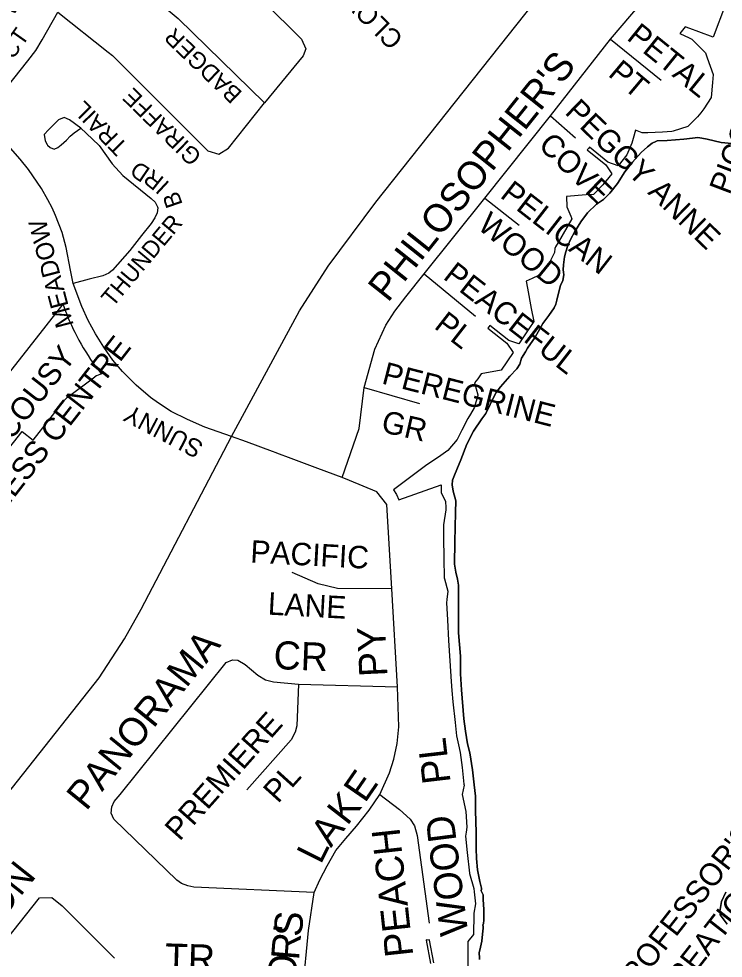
# Model space of a CAD drawing. Extents: x 586326 to 623965, y 4819854 to 4857850.
# Drawn here: x 601303 to 601930, y 4844329 to 4845165 of the extents above; entities that cross this region are included whole.
import ezdxf

# ---------------------------------------------------------------- set-up
doc = ezdxf.new("R2010")
doc.units = 0
for name, color, linetype in [('Major Rds and Hwys', 7, 'Continuous'), ('Minor Rd Lbls', 7, 'Continuous'), ('Minor Rds', 7, 'Continuous'), ('Park Outlines', 7, 'Continuous'), ('Proposed Secondary Rds', 7, 'Continuous'), ('Rec Lbls', 7, 'Continuous'), ('Secondary Rds Lbls', 7, 'Continuous')]:
    doc.layers.add(name, color=color, linetype=linetype)

msp = doc.modelspace()

# ---------------------------------------------------------------- linework, layer by layer
at = {"layer": 'Major Rds and Hwys'}
for points in [[(601492.21, 4844793.24), (601552.5, 4844904.86), (601578.12, 4844944.65), (601620.44, 4845001.67), (601918.88, 4845377.93)], [(601113.68, 4844248.65), (601374.3, 4844578.51), (601396.9, 4844612.97), (601411.71, 4844639.58), (601492.21, 4844793.24)]]:
    msp.add_lwpolyline(points, dxfattribs=at)
at = {"layer": 'Minor Rds'}
for points in [[(601438.1, 4845252.93), (601415.82, 4845224.83), (601411.25, 4845216.12), (601408.08, 4845207.3), (601407.34, 4845202.54), (601408.01, 4845198.79), (601409.43, 4845195.69), (601412.65, 4845192.22), (601444.75, 4845165.2), (601521.36, 4845090.18)], [(601438.1, 4845252.93), (601487.03, 4845213.84), (601554.42, 4845146.77), (601558.35, 4845138.24), (601555.72, 4845132.09), (601521.36, 4845090.18)], [(601829.4, 4845146.77), (601874.22, 4845199.54), (601886.62, 4845204.62), (601907.28, 4845198.58)], [(601337.44, 4845170.72), (601382.23, 4845135.37), (601386.21, 4845132.34), (601470.96, 4845047.48), (601480.75, 4845044.45), (601489.28, 4845049.75), (601521.36, 4845090.18)], [(601775.99, 4845078.42), (601829.4, 4845146.77)], [(601829.4, 4845146.77), (601874.54, 4845110.21)], [(601357.85, 4845067.44), (601348.05, 4845075.12), (601343.21, 4845076.93), (601338.08, 4845075.01), (601329.18, 4845066.15), (601325.46, 4845061.81), (601326.23, 4845056.3), (601327.94, 4845053.02)], [(601717.5, 4845005.31), (601775.99, 4845078.42)], [(601775.99, 4845078.42), (601798.34, 4845059)], [(601327.94, 4845053.02), (601328.28, 4845052.35), (601330.74, 4845050.44), (601334.24, 4845049.02), (601337.39, 4845050.51), (601340.44, 4845052.74), (601345.1, 4845057.01), (601348.38, 4845060.37), (601352.08, 4845063.41), (601357.85, 4845067.44)], [(601357.85, 4845067.44), (601362.81, 4845063.26), (601374.22, 4845052.08), (601385.78, 4845035.89), (601395.28, 4845025.45), (601420.66, 4845005), (601424.19, 4845001.61), (601426.15, 4844997.64), (601426.4, 4844996.65), (601425.99, 4844992.16), (601423.79, 4844987.64), (601420.54, 4844982.6), (601412.09, 4844972.11), (601401.6, 4844958.68), (601386.04, 4844941.23), (601383.01, 4844938.46), (601377.69, 4844936.27), (601365.54, 4844933.06), (601351.21, 4844929.39)], [(601663.46, 4844937.91), (601717.5, 4845005.31)], [(601717.5, 4845005.31), (601747.95, 4844981.38)], [(601610.05, 4844836.82), (601619.67, 4844870.79), (601629.45, 4844892.14), (601637.39, 4844904.85), (601647.25, 4844917.57), (601663.46, 4844937.91)], [(601663.46, 4844937.91), (601709.24, 4844900.4)], [(601590.66, 4844756.72), (601605.6, 4844800.27), (601610.05, 4844836.82)], [(601610.05, 4844836.82), (601659.39, 4844822.55)], [(601590.66, 4844756.72), (601568.88, 4844764.8), (601545.04, 4844773.64), (601532.42, 4844778.33), (601531.93, 4844778.51), (601528.53, 4844779.77), (601505.31, 4844788.38), (601492.21, 4844793.24)], [(601634.85, 4844657.53), (601630.4, 4844732.56), (601621.5, 4844744), (601597.04, 4844754.08), (601590.66, 4844756.72)], [(601634.85, 4844657.53), (601586.53, 4844657.85), (601569.05, 4844661.98), (601546.16, 4844672.16)], [(601639.67, 4844570.45), (601634.85, 4844657.53)], [(601565.59, 4844387.23), (601458.57, 4844392.11), (601453.16, 4844393.21), (601447.49, 4844395.37), (601443.56, 4844398.43), (601387.36, 4844452.44), (601385.08, 4844457.79), (601385.51, 4844463.44), (601387.62, 4844468.34), (601392.95, 4844474.44), (601487.4, 4844591.88), (601492.81, 4844594.35), (601497.74, 4844593.98), (601504.3, 4844590.16), (601515.51, 4844580.84), (601522.43, 4844576.67), (601529.36, 4844574.74), (601551.71, 4844572.81)], [(601551.71, 4844572.81), (601550.3, 4844535.79), (601548.78, 4844530.03), (601545.28, 4844523.33), (601505.75, 4844478.77)], [(601551.71, 4844572.81), (601639.67, 4844570.45)], [(601624.13, 4844474.63), (601632.57, 4844493.93), (601636.6, 4844505.84), (601639.46, 4844519.99), (601641, 4844534.67), (601639.67, 4844570.45)], [(601565.59, 4844387.23), (601570.76, 4844398.7), (601577.18, 4844411.05), (601585, 4844424.55), (601593.7, 4844435.37), (601603.35, 4844446.45), (601614.7, 4844460.66), (601624.13, 4844474.63)], [(601624.13, 4844474.63), (601641.66, 4844461.18), (601650.93, 4844452.71), (601654.88, 4844446.64), (601657.33, 4844438.03), (601667.88, 4844360.04)], [(601555.59, 4844300.6), (601560.48, 4844353.62), (601565.59, 4844387.23)], [(601413.2, 4844120.4), (601373.44, 4844112.52), (601361.05, 4844114.71), (601350.42, 4844120.15), (601224.6, 4844244.49), (601222.13, 4844253.63), (601226.08, 4844262.78), (601321.28, 4844382.48), (601332.13, 4844382.92), (601341.24, 4844375.53), (601387.99, 4844328.78)]]:
    msp.add_lwpolyline(points, dxfattribs=at)
at = {"layer": 'Park Outlines'}
for points in [[(601931.67, 4845177.57), (601920.65, 4845148.51), (601907.82, 4845153.3), (601899.9, 4845156.25), (601895.68, 4845157.82), (601890.92, 4845151.88), (601899.27, 4845147.91), (601901.6, 4845146.8), (601913.83, 4845134.64), (601915.46, 4845130.13), (601920.8, 4845115.38), (601920.12, 4845108.12), (601918.88, 4845094.98), (601912.52, 4845084.75), (601909.66, 4845081.18), (601906.8, 4845077.61), (601898.21, 4845069.16), (601885.1, 4845064.89), (601883.95, 4845064.52), (601875.59, 4845064.13), (601862.65, 4845063.54), (601857.66, 4845063.31), (601851.49, 4845065.74), (601849.48, 4845058.49), (601848.28, 4845054.16), (601843.82, 4845043.95), (601836.08, 4845034.12), (601836.08, 4845034.12), (601827.08, 4845037.43), (601810.6, 4845050.61), (601809.71, 4845049.37), (601808.7, 4845048.23), (601825.18, 4845035.05), (601830.43, 4845026.93), (601822.63, 4845017.01), (601814.15, 4845008.68), (601807.57, 4845008.12), (601790.12, 4845006.63), (601790.61, 4844997.48), (601793.92, 4844989.36), (601794.97, 4844986.77), (601782.81, 4844965.86), (601780.51, 4844961.92), (601779.74, 4844960.59), (601779.65, 4844957.05), (601773.63, 4844944.92), (601765.26, 4844936.34), (601759.73, 4844933.8), (601754.28, 4844931.3), (601755.43, 4844925.22), (601758.85, 4844907.15), (601761.03, 4844895.66), (601756.53, 4844888.86), (601747.75, 4844875.59), (601747.75, 4844875.59), (601739.01, 4844878.64), (601722.09, 4844892.02), (601721.21, 4844890.78), (601720.2, 4844889.63), (601737.12, 4844876.25), (601742.69, 4844867.94), (601732.19, 4844852.09), (601714.39, 4844848.85), (601711.16, 4844844.6), (601708.26, 4844840.8), (601711.17, 4844830.13), (601711.28, 4844829.76), (601708.16, 4844818.59), (601704.76, 4844812.96), (601702.49, 4844809.2), (601697.17, 4844798.85), (601695.02, 4844794.68), (601692.9, 4844790.56), (601684.7, 4844780.57), (601678.5, 4844776.36), (601664.78, 4844767.06), (601636.2, 4844745.6), (601638.91, 4844741.45), (601640.84, 4844736.89), (601678.52, 4844750.19), (601678.73, 4844742.9), (601682.64, 4844735.48), (601682.93, 4844729.78), (601682.66, 4844727.79), (601680.84, 4844714.51), (601680.87, 4844702.95), (601680.92, 4844684.77), (601680.92, 4844684.65), (601681.44, 4844667.41), (601681.72, 4844666.38), (601684.67, 4844655.61), (601683.67, 4844648.17), (601683.25, 4844645.07), (601684.19, 4844629.89), (601685.32, 4844611.64), (601686.45, 4844593.39), (601687.59, 4844575.14), (601688.09, 4844567.01), (601689.17, 4844556.91), (601691.13, 4844538.69), (601692.42, 4844526.76), (601694.18, 4844518.71), (601695.68, 4844511.82), (601697.21, 4844498.64), (601698.95, 4844483.72), (601699.05, 4844482.82), (601697.31, 4844474.54), (601700.61, 4844459.48), (601700.63, 4844459.39), (601701.45, 4844445.36), (601700.78, 4844441.08), (601700.21, 4844437.47), (601701.81, 4844422.79), (601703.79, 4844404.61), (601703.84, 4844404.15), (601707.7, 4844391.01), (601708.07, 4844387.81), (601709.27, 4844377.28), (601707.78, 4844369), (601707.77, 4844368.06), (601707.52, 4844349.84), (601702.35, 4844343.64), (601702.33, 4844336.69), (601702.28, 4844320.23)], [(601943.4, 4845053.41), (601927.68, 4845054.73), (601915.31, 4845057.71), (601910.59, 4845058.55), (601907.17, 4845059.21), (601902.33, 4845058.69), (601894.6, 4845057.91), (601879.89, 4845056.49), (601870.99, 4845056.2), (601869.69, 4845055.85), (601866.3, 4845054.12), (601862.26, 4845051.02), (601856.49, 4845046.05), (601848.99, 4845037.35), (601842.13, 4845028.67), (601835.53, 4845018.45), (601828.71, 4845009.84), (601823.06, 4845003.96), (601816.97, 4845000.06), (601808.99, 4844992.35), (601802.82, 4844984.17), (601797.25, 4844975.02), (601794.07, 4844968.99), (601791.39, 4844963.21), (601789.6, 4844957.65), (601788.46, 4844953.06), (601787.45, 4844946.09), (601787.35, 4844941.52), (601787.54, 4844939.36), (601787.74, 4844937.19), (601786.8, 4844931.93), (601784.7, 4844927.44), (601783.12, 4844920.81), (601781.56, 4844914.47), (601780.56, 4844911), (601779.14, 4844907.55), (601774.48, 4844900.8), (601769.23, 4844893.68), (601762.18, 4844881.53), (601755.53, 4844871.66), (601753.66, 4844868.55), (601750.24, 4844863.01), (601748.56, 4844857.59), (601745.91, 4844853.33), (601739.79, 4844846.97), (601731.58, 4844837.47), (601727.64, 4844832.34), (601725.13, 4844827.86), (601722.34, 4844821.53), (601718.46, 4844813.77), (601714.85, 4844808.8), (601707.32, 4844798.05), (601701.56, 4844786.36), (601696.16, 4844772.33), (601692.57, 4844763.83), (601690.46, 4844758.84), (601688.61, 4844754.27), (601688.5, 4844750.23), (601689.42, 4844744.56), (601691.65, 4844736.04), (601691.51, 4844725.62), (601690.8, 4844699.52), (601690.43, 4844679.66), (601691.56, 4844672.39), (601693.2, 4844666.18), (601694.08, 4844660.86), (601693.96, 4844645.77), (601693.93, 4844618.54), (601695.99, 4844597.54), (601695.84, 4844581.86), (601696.88, 4844567.74), (601698.78, 4844541.81), (601700.38, 4844530.78), (601701.98, 4844519.74), (601704.18, 4844511.68), (601706.49, 4844496.44), (601708.04, 4844483.17), (601709.24, 4844473.1), (601709.08, 4844460.08), (601709.57, 4844450.9), (601709.67, 4844440.28), (601709.72, 4844426.4), (601710.16, 4844417.6), (601710.89, 4844407.53), (601713.1, 4844396.99), (601714.69, 4844391.23), (601714.54, 4844390.39), (601714.13, 4844388.88), (601716.16, 4844385.33), (601715.88, 4844381.09), (601716.56, 4844372.05), (601716.54, 4844362.69), (601716.22, 4844359.69), (601715.87, 4844358.26), (601716.01, 4844357.32), (601716.15, 4844355.42), (601715.58, 4844350.31), (601714.89, 4844344.1), (601713.55, 4844338.61), (601712.41, 4844333.7), (601712.66, 4844329.06), (601712.66, 4844327.62)], [(601712.66, 4844327.62), (601712.66, 4844329.06), (601712.41, 4844333.7), (601713.55, 4844338.61), (601714.89, 4844344.1), (601715.58, 4844350.31), (601716.15, 4844355.42), (601716.01, 4844357.32), (601715.87, 4844358.26), (601716.22, 4844359.69), (601716.54, 4844362.69), (601716.56, 4844372.05), (601715.88, 4844381.09), (601716.16, 4844385.33), (601714.13, 4844388.88), (601714.54, 4844390.39), (601714.69, 4844391.23), (601713.1, 4844396.99), (601710.89, 4844407.53), (601710.16, 4844417.6), (601709.72, 4844426.4), (601709.67, 4844440.28), (601709.57, 4844450.9), (601709.08, 4844460.08), (601709.24, 4844473.1), (601708.04, 4844483.17), (601706.49, 4844496.44), (601704.18, 4844511.68), (601701.98, 4844519.74), (601700.38, 4844530.78), (601698.78, 4844541.81), (601696.88, 4844567.74), (601695.84, 4844581.86), (601695.99, 4844597.54), (601693.93, 4844618.54), (601693.96, 4844645.77), (601694.08, 4844660.86), (601693.2, 4844666.18), (601691.56, 4844672.39), (601690.43, 4844679.66), (601690.8, 4844699.52), (601691.51, 4844725.62), (601691.65, 4844736.04), (601689.42, 4844744.56), (601688.5, 4844750.23), (601688.61, 4844754.27), (601690.46, 4844758.84), (601692.57, 4844763.83), (601696.16, 4844772.33), (601701.56, 4844786.36), (601707.32, 4844798.05), (601714.85, 4844808.8), (601718.46, 4844813.77), (601722.34, 4844821.53), (601725.13, 4844827.86), (601727.64, 4844832.34), (601731.58, 4844837.47), (601739.79, 4844846.97), (601745.91, 4844853.33), (601748.56, 4844857.59), (601750.24, 4844863.01), (601753.66, 4844868.55), (601755.53, 4844871.66), (601762.18, 4844881.53), (601769.23, 4844893.68), (601774.48, 4844900.8), (601779.14, 4844907.55), (601780.56, 4844911), (601781.56, 4844914.47), (601783.12, 4844920.81), (601784.7, 4844927.44), (601786.8, 4844931.93), (601787.74, 4844937.19), (601787.54, 4844939.36), (601787.35, 4844941.52), (601787.45, 4844946.09), (601788.46, 4844953.06), (601789.6, 4844957.65), (601791.39, 4844963.21), (601794.07, 4844968.99), (601797.25, 4844975.02), (601802.82, 4844984.17), (601808.99, 4844992.35), (601816.97, 4845000.06), (601823.06, 4845003.96), (601828.71, 4845009.84), (601835.53, 4845018.45), (601842.13, 4845028.67), (601848.99, 4845037.35), (601856.49, 4845046.05), (601862.26, 4845051.02), (601866.3, 4845054.12), (601869.69, 4845055.85), (601870.99, 4845056.2), (601879.89, 4845056.49), (601894.6, 4845057.91), (601902.33, 4845058.69), (601907.17, 4845059.21), (601910.59, 4845058.55), (601915.31, 4845057.71), (601927.68, 4845054.73), (601943.4, 4845053.41)], [(601341.98, 4844910.99), (601341.98, 4844910.99), (601281.1, 4844833.76), (601274.5, 4844833), (601251.48, 4844851.21), (601242.82, 4844864.13), (601237.35, 4844877.85)], [(601352.51, 4844886.14), (601352.51, 4844886.14)], [(601368.99, 4844858.52), (601368.99, 4844858.52), (601368.99, 4844858.52)], [(601346.95, 4844828.73), (601346.95, 4844828.73), (601370.46, 4844846.28), (601370.46, 4844846.28)], [(601229.69, 4844701.59), (601238.45, 4844712.64), (601240.17, 4844711.27), (601248.77, 4844722.1), (601247.04, 4844723.47), (601305.89, 4844797.64), (601315.47, 4844790.04), (601343.52, 4844825.39)], [(601933.07, 4844359.21), (601927.03, 4844367.55), (601926.71, 4844370.53), (601928.12, 4844379.4), (601931.86, 4844387.53)], [(601931.86, 4844387.53), (601928.12, 4844379.4), (601926.71, 4844370.53), (601927.03, 4844367.55), (601933.07, 4844359.21)], [(601672.03, 4844324.61), (601668.4, 4844344.75), (601668.35, 4844345.05), (601666.79, 4844344.99), (601665.24, 4844345.08), (601665.3, 4844344.77), (601669.02, 4844324.12)]]:
    msp.add_lwpolyline(points, dxfattribs=at)
for centre, radius, start, end in [((601535.32, 4844978.97), 204.94, 199.37228, 204.33815), ((601536.62, 4844977.29), 205.44, 203.76345, 206.34001), ((601536.61, 4844977.3), 205.44, 206.3428, 215.32216), ((601536.6, 4844977.29), 205.43, 215.32214, 218.78284), ((601377.67, 4844836.68), 12, 95.74155, 126.91077), ((601358.03, 4844813.92), 18.49, 126.80618, 141.66454)]:
    msp.add_arc(centre, radius, start, end, dxfattribs=at)
at = {"layer": 'Proposed Secondary Rds'}
for points in [[(601269.86, 4845076.21), (601310.81, 4845127.44), (601317.88, 4845136.8), (601323.7, 4845146.16), (601337.44, 4845170.72)], [(601351.21, 4844929.39), (601348.84, 4844941.31), (601344.82, 4844961.34), (601341.31, 4844974.72), (601335.43, 4844989.94), (601332.5, 4844996.74), (601328.56, 4845003.87), (601322.97, 4845013.79), (601311.53, 4845030.81), (601304.01, 4845039.86), (601293.36, 4845052.23), (601269.86, 4845076.21)], [(601492.21, 4844793.24), (601468.34, 4844801.59), (601452.9, 4844808.2), (601438.3, 4844815.42), (601427.02, 4844822.71), (601420.08, 4844827.83), (601407.1, 4844838.84), (601394.98, 4844850.93), (601386.5, 4844861.2), (601378.4, 4844872.76), (601371.01, 4844884.41), (601364.5, 4844896.39), (601358.97, 4844908.81), (601351.21, 4844929.39)]]:
    msp.add_lwpolyline(points, dxfattribs=at)

# ---------------------------------------------------------------- texts
at = {"layer": 'Minor Rd Lbls'}
for s, height, rotation, p in [('CLOVER BLOOM', 17, 135.19653, (601646.01, 4845148.07)), ('HOLLOW', 15, 53.96644, (601257.12, 4845111.67)), ('CT', 15, 54.80196, (601297.38, 4845127.84)), ('BADGER', 15, 136.20291, (601502.46, 4845099.18)), ('PETAL', 19.998, 321.04874, (601842.94, 4845146.97)), ('PICCADILLY', 19.95, 69.20503, (601935.34, 4845007.5)), ("PHILOSOPHER'S", 25.002, 51.47879, (601631.29, 4844911.73)), ('PT', 19.998, 319.96153, (601826.31, 4845114.65)), ('GIRAFFE', 15, 135.42066, (601466.47, 4845043.47)), ('TRAIL', 15, 134.24042, (601400.68, 4845052.25)), ('PEGGY ANNE', 19.998, 316.0051, (601787.91, 4845081.01)), ('COVE', 19.998, 316.0051, (601764.15, 4845051.28)), ('D', 15, 146.03098, (601420.76, 4845031.04)), ('R', 15, 141.70149, (601432.93, 4845022.92)), ('I', 15, 137.16084, (601437.75, 4845018.48)), ('PELICAN', 19.998, 322.0782, (601730.23, 4845006.53)), ('B', 15, 109.05274, (601448.76, 4844999.78)), ('THUNDER', 15, 50.03266, (601386.43, 4844907.67)), ('WOOD', 19.998, 320.75316, (601709.98, 4844978.86)), ('PEACEFUL', 19.992, 322.12503, (601679.47, 4844934.1)), ('PL', 19.992, 322.12503, (601671.47, 4844890.1)), ('PEREGRINE', 19.92, 345.65991, (601624.94, 4844840.47)), ('GR', 19.914, 347.07959, (601624.39, 4844797.43)), ('PACIFIC', 19.992, 356.93353, (601508.5, 4844681.01)), ('LANE', 19.992, 356.93353, (601524.06, 4844634.66)), ('PY', 25.002, 92.7507, (601630.86, 4844579.88)), ('PANORAMA', 25.002, 50.86962, (601362.77, 4844459.23)), ('CR', 25.002, 357.77606, (601529.18, 4844586.27)), ('PREMIERE', 19.998, 48.32566, (601445.9, 4844432.32)), ('PL', 25.002, 96.67511, (601687.14, 4844485.35)), ('PL', 19.998, 47.88351, (601533.37, 4844465.91)), ('E', 25, 55.40773, (601610.83, 4844466.26)), ('K', 25, 52.114, (601595.05, 4844446.09)), ('WOOD', 25.002, 97.18047, (601702.81, 4844350.54)), ('A', 25, 53.21563, (601580.6, 4844426.66)), ('PEACH', 25.002, 96.20455, (601653.92, 4844331.2)), ('L', 25, 63.43497, (601571.47, 4844411.65)), ('PRINCETON', 25.002, 51.51982, (601196.58, 4844247.83)), (' S', 25.002, 85.30134, (601553.7, 4844338.15)), ("R'", 25.002, 85.30134, (601552.1, 4844326.59)), ('PENNINGTON', 19.998, 49.84402, (601911.74, 4844198.17)), ('TR', 25.002, 358.25107, (601432.47, 4844317.1)), ('O', 25, 85.30134, (601548.92, 4844305.41))]:
    msp.add_text(s, height=height, rotation=rotation, dxfattribs=at).set_placement(p)
at = {"layer": 'Rec Lbls'}
for s, p in [('WELLNESS CENTRE', (601241.75, 4844665.28)), (' CHINGUACOUSY ', (601215.48, 4844685.8)), ("  PROFESSOR'S LAKE", (601832.51, 4844276.72)), ('RECREATION CENTRE', (601858.77, 4844256.2))]:
    msp.add_text(s, height=20, rotation=52.00002, dxfattribs=at).set_placement(p)
at = {"layer": 'Secondary Rds Lbls'}
for s, rotation, p in [('MEADOW', 104.78203, (601351.77, 4844892.35)), ('SUNNY', 152.27416, (601468.31, 4844787.22))]:
    msp.add_text(s, height=16, rotation=rotation, dxfattribs=at).set_placement(p)

doc.saveas('drawing.dxf')
